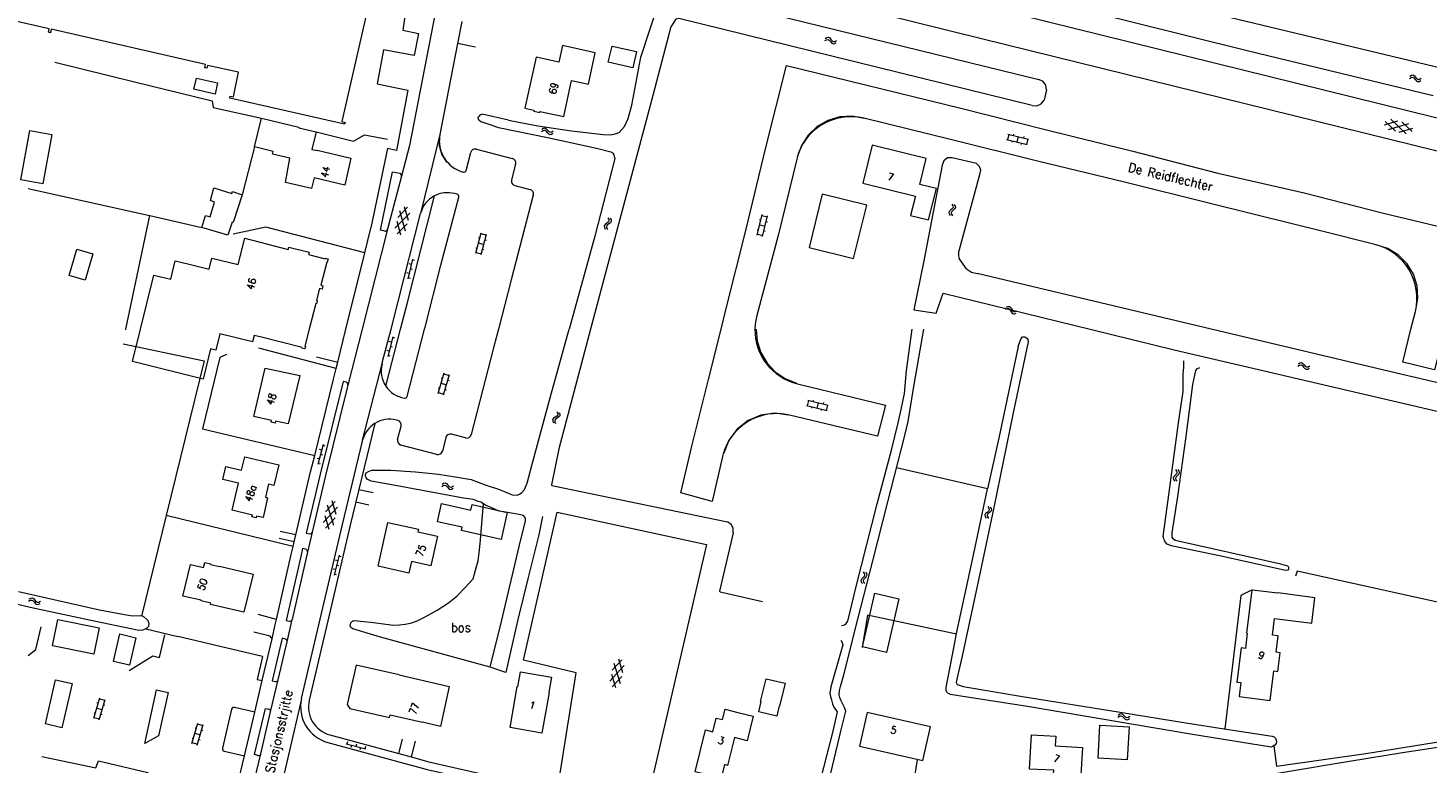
# Model space of a CAD drawing. Header units: metres. Extents: x 189705 to 199106, y 581686 to 588448.
# Tile 451 of 555: x 198290 to 198593, y 584906 to 585065. Entities that reach past the tile are written whole.
import ezdxf

# ---------------------------------------------------------------- set-up
doc = ezdxf.new("R2010")
doc.units = ezdxf.units.M
doc.layers.add('B-WA-OG-GBKN-G', color=7, linetype='Continuous', lineweight=18)
doc.styles.add('Style-STANDARD', font='STANDARD.shx')

msp = doc.modelspace()

# ---------------------------------------------------------------- linework, layer by layer
at = {"layer": 'B-WA-OG-GBKN-G'}
for p, q in [((198462.358, 585062.911), (198462.71, 585063.115)), ((198462.71, 585063.115), (198463.033, 585063.166)), ((198463.033, 585063.166), (198463.328, 585063)), ((198463.328, 585063), (198463.585, 585062.685)), ((198462.266, 585062.422), (198462.62, 585062.625)), ((198462.62, 585062.625), (198462.944, 585062.673)), ((198462.944, 585062.673), (198463.229, 585062.514)), ((198463.229, 585062.514), (198463.495, 585062.196)), ((198463.495, 585062.196), (198463.751, 585061.878)), ((198463.585, 585062.685), (198463.844, 585062.369)), ((198463.751, 585061.878), (198464.037, 585061.715)), ((198463.844, 585062.369), (198464.129, 585062.205)), ((198464.037, 585061.715), (198464.37, 585061.765)), ((198464.129, 585062.205), (198464.462, 585062.253)), ((198464.37, 585061.765), (198464.724, 585061.969)), ((198464.462, 585062.253), (198464.816, 585062.458)), ((198588.717, 585054.241), (198589.07, 585054.446)), ((198588.806, 585054.73), (198589.156, 585054.937)), ((198589.07, 585054.446), (198589.394, 585054.497)), ((198589.156, 585054.937), (198589.479, 585054.99)), ((198589.394, 585054.497), (198589.679, 585054.339)), ((198589.479, 585054.99), (198589.776, 585054.826)), ((198589.679, 585054.339), (198589.948, 585054.023)), ((198589.776, 585054.826), (198590.035, 585054.512)), ((198589.948, 585054.023), (198590.207, 585053.707)), ((198590.035, 585054.512), (198590.296, 585054.198)), ((198590.296, 585054.198), (198590.582, 585054.036)), ((198590.582, 585054.036), (198590.915, 585054.087)), ((198590.915, 585054.087), (198591.267, 585054.294)), ((198590.207, 585053.707), (198590.493, 585053.546)), ((198590.493, 585053.546), (198590.826, 585053.599)), ((198590.826, 585053.599), (198591.179, 585053.805)), ((198583.298, 585044.208), (198586.228, 585045.057)), ((198585.677, 585042.826), (198583.478, 585044.939)), ((198588.033, 585042.245), (198584.718, 585045.429)), ((198589.269, 585042.736), (198587.067, 585044.851)), ((198400.967, 585042.741), (198401.311, 585042.959)), ((198401.036, 585043.232), (198401.378, 585043.453)), ((198401.311, 585042.959), (198401.633, 585043.023)), ((198401.378, 585043.453), (198401.699, 585043.519)), ((198401.633, 585043.023), (198401.924, 585042.876)), ((198401.699, 585043.519), (198402.001, 585043.367)), ((198401.924, 585042.876), (198402.205, 585042.571)), ((198402.001, 585043.367), (198402.272, 585043.063)), ((198402.205, 585042.571), (198402.476, 585042.266)), ((198402.272, 585043.063), (198402.545, 585042.759)), ((198402.476, 585042.266), (198402.768, 585042.115)), ((198402.545, 585042.759), (198402.838, 585042.609)), ((198402.768, 585042.115), (198403.099, 585042.181)), ((198402.838, 585042.609), (198403.168, 585042.673)), ((198403.099, 585042.181), (198403.443, 585042.401)), ((198403.168, 585042.673), (198403.513, 585042.893)), ((198502.059, 585042.148), (198501.772, 585040.983)), ((198501.865, 585042.196), (198506.331, 585041.094)), ((198503.055, 585042.211), (198502.984, 585041.92)), ((198584.166, 585043.198), (198588.582, 585044.478)), ((198586.518, 585042.618), (198589.449, 585043.466)), ((198501.578, 585041.031), (198506.044, 585039.929)), ((198502.793, 585040.731), (198502.721, 585040.44)), ((198504.098, 585041.645), (198503.811, 585040.48)), ((198504.83, 585040.228), (198504.758, 585039.937)), ((198505.287, 585041.66), (198505.215, 585041.369)), ((198506.137, 585041.142), (198505.849, 585039.977)), ((198489.733, 585027.037), (198489.946, 585026.689)), ((198489.946, 585026.689), (198490.004, 585026.366)), ((198490.224, 585026.959), (198490.439, 585026.613)), ((198369.266, 585021.823), (198372.477, 585025.111)), ((198369.866, 585024.173), (198371.997, 585026.355)), ((198370.251, 585025.681), (198371.494, 585021.255)), ((198371.268, 585026.541), (198372.093, 585023.605)), ((198415.33, 585024.085), (198415.517, 585023.723)), ((198415.517, 585023.723), (198415.551, 585023.397)), ((198415.814, 585023.972), (198416.003, 585023.612)), ((198416.003, 585023.612), (198416.04, 585023.287)), ((198447.616, 585020.332), (198448.713, 585024.799)), ((198448.147, 585023.754), (198448.439, 585023.682)), ((198448.665, 585024.605), (198449.831, 585024.319)), ((198448.781, 585020.046), (198449.878, 585024.513)), ((198489.233, 585025.536), (198489.077, 585025.246)), ((198489.077, 585025.246), (198489.137, 585024.915)), ((198489.137, 585024.915), (198489.352, 585024.566)), ((198489.542, 585025.802), (198489.233, 585025.536)), ((198489.852, 585026.077), (198489.542, 585025.802)), ((198489.725, 585025.458), (198489.569, 585025.168)), ((198489.569, 585025.168), (198489.628, 585024.837)), ((198489.628, 585024.837), (198489.842, 585024.489)), ((198490.033, 585025.726), (198489.725, 585025.458)), ((198490.004, 585026.366), (198489.852, 585026.077)), ((198490.341, 585025.992), (198490.033, 585025.726)), ((198490.499, 585026.292), (198490.341, 585025.992)), ((198490.439, 585026.613), (198490.499, 585026.292)), ((198369.651, 585023.334), (198370.475, 585020.397)), ((198369.747, 585020.582), (198371.879, 585022.767)), ((198386.755, 585016.421), (198387.942, 585020.866)), ((198387.891, 585020.672), (198389.05, 585020.363)), ((198414.722, 585022.625), (198414.545, 585022.347)), ((198414.545, 585022.347), (198414.582, 585022.012)), ((198414.582, 585022.012), (198414.77, 585021.649)), ((198415.05, 585022.867), (198414.722, 585022.625)), ((198415.207, 585022.511), (198415.031, 585022.234)), ((198415.031, 585022.234), (198415.065, 585021.899)), ((198415.379, 585023.12), (198415.05, 585022.867)), ((198415.065, 585021.899), (198415.254, 585021.536)), ((198415.534, 585022.756), (198415.207, 585022.511)), ((198415.551, 585023.397), (198415.379, 585023.12)), ((198415.861, 585022.999), (198415.534, 585022.756)), ((198416.04, 585023.287), (198415.861, 585022.999)), ((198447.599, 585021.522), (198447.89, 585021.451)), ((198448.164, 585022.565), (198449.33, 585022.279)), ((198449.08, 585021.261), (198449.371, 585021.19)), ((198449.58, 585023.299), (198449.872, 585023.227)), ((198386.763, 585017.612), (198387.053, 585017.534)), ((198387.349, 585018.643), (198388.508, 585018.334)), ((198387.356, 585019.832), (198387.646, 585019.755)), ((198387.915, 585016.112), (198389.102, 585020.556)), ((198388.779, 585019.348), (198389.069, 585019.271)), ((198447.663, 585020.526), (198448.829, 585020.24)), ((198373.078, 585015.164), (198372.066, 585010.882)), ((198373.519, 585014.854), (198373.032, 585014.969)), ((198386.807, 585016.615), (198387.966, 585016.305)), ((198388.238, 585017.321), (198388.528, 585017.244)), ((198372.342, 585012.05), (198371.855, 585012.165)), ((198372.802, 585013.996), (198372.315, 585014.111)), ((198373.058, 585012.908), (198372.572, 585013.023)), ((198372.598, 585010.962), (198372.112, 585011.077)), ((198501.303, 585004.301), (198501.683, 585004.447)), ((198501.467, 585004.769), (198501.846, 585004.919)), ((198501.683, 585004.447), (198502.012, 585004.447)), ((198501.846, 585004.919), (198502.174, 585004.921)), ((198502.012, 585004.447), (198502.269, 585004.246)), ((198502.174, 585004.921), (198502.44, 585004.712)), ((198502.269, 585004.246), (198502.485, 585003.892)), ((198502.44, 585004.712), (198502.647, 585004.362)), ((198502.485, 585003.892), (198502.691, 585003.54)), ((198502.647, 585004.362), (198502.855, 585004.011)), ((198502.691, 585003.54), (198502.948, 585003.335)), ((198502.855, 585004.011), (198503.113, 585003.806)), ((198502.948, 585003.335), (198503.285, 585003.335)), ((198503.113, 585003.806), (198503.449, 585003.804)), ((198503.285, 585003.335), (198503.666, 585003.484)), ((198503.449, 585003.804), (198503.83, 585003.953)), ((198368.836, 584998.354), (198367.732, 584994.095)), ((198368.535, 584997.192), (198368.051, 584997.318)), ((198369.27, 584998.035), (198368.786, 584998.16)), ((198368.033, 584995.256), (198367.549, 584995.382)), ((198368.266, 584994.163), (198367.782, 584994.288)), ((198368.768, 584996.099), (198368.284, 584996.224)), ((198378.602, 584986.094), (198379.886, 584990.512)), ((198379.83, 584990.32), (198380.982, 584989.985)), ((198564.595, 584992.014), (198564.948, 584992.219)), ((198564.684, 584992.503), (198565.034, 584992.71)), ((198564.948, 584992.219), (198565.272, 584992.27)), ((198565.034, 584992.71), (198565.357, 584992.764)), ((198565.272, 584992.27), (198565.557, 584992.113)), ((198565.357, 584992.764), (198565.653, 584992.6)), ((198565.557, 584992.113), (198565.826, 584991.797)), ((198565.653, 584992.6), (198565.913, 584992.286)), ((198565.826, 584991.797), (198566.085, 584991.481)), ((198565.913, 584992.286), (198566.174, 584991.972)), ((198566.085, 584991.481), (198566.372, 584991.319)), ((198566.174, 584991.972), (198566.46, 584991.81)), ((198566.372, 584991.319), (198566.705, 584991.373)), ((198566.46, 584991.81), (198566.793, 584991.862)), ((198566.705, 584991.373), (198567.057, 584991.58)), ((198566.793, 584991.862), (198567.145, 584992.068)), ((198378.636, 584987.284), (198378.924, 584987.201)), ((198379.244, 584988.303), (198380.396, 584987.968)), ((198379.277, 584989.491), (198379.565, 584989.407)), ((198379.754, 584985.759), (198381.038, 584990.177)), ((198380.689, 584988.976), (198380.977, 584988.893)), ((198378.658, 584986.286), (198379.81, 584985.952)), ((198380.104, 584986.962), (198380.392, 584986.878)), ((198458.74, 584984.579), (198458.454, 584983.413)), ((198458.546, 584984.626), (198463.013, 584983.531)), ((198459.736, 584984.643), (198459.665, 584984.352)), ((198404.474, 584981.424), (198404.279, 584981.162)), ((198404.312, 584982.129), (198404.467, 584981.752)), ((198404.467, 584981.752), (198404.474, 584981.424)), ((198404.951, 584981.272), (198404.748, 584981.001)), ((198404.784, 584981.975), (198404.942, 584981.599)), ((198404.942, 584981.599), (198404.951, 584981.272)), ((198458.26, 584983.461), (198462.728, 584982.365)), ((198459.476, 584983.163), (198459.404, 584982.871)), ((198460.78, 584984.079), (198460.494, 584982.913)), ((198461.514, 584982.663), (198461.442, 584982.372)), ((198461.968, 584984.096), (198461.897, 584983.805)), ((198462.819, 584983.578), (198462.533, 584982.413)), ((198403.582, 584980.726), (198403.382, 584980.464)), ((198403.382, 584980.464), (198403.39, 584980.127)), ((198403.39, 584980.127), (198403.547, 584979.749)), ((198403.929, 584980.939), (198403.582, 584980.726)), ((198404.056, 584980.571), (198403.856, 584980.309)), ((198403.856, 584980.309), (198403.862, 584979.973)), ((198403.862, 584979.973), (198404.019, 584979.595)), ((198404.279, 584981.162), (198403.929, 584980.939)), ((198404.402, 584980.787), (198404.056, 584980.571)), ((198404.748, 584981.001), (198404.402, 584980.787)), ((198353.716, 584975.005), (198352.616, 584970.745)), ((198353.416, 584973.843), (198352.932, 584973.968)), ((198353.65, 584972.75), (198353.166, 584972.875)), ((198354.15, 584974.686), (198353.666, 584974.811)), ((198352.916, 584971.907), (198352.432, 584972.032)), ((198353.15, 584970.813), (198352.666, 584970.938)), ((198538.087, 584969.629), (198538.334, 584969.305)), ((198538.334, 584969.305), (198538.425, 584968.989)), ((198538.583, 584969.602), (198538.832, 584969.279)), ((198538.832, 584969.279), (198538.925, 584968.966)), ((198379.384, 584965.941), (198379.726, 584966.162)), ((198379.45, 584966.433), (198379.791, 584966.656)), ((198379.726, 584966.162), (198380.048, 584966.228)), ((198379.791, 584966.656), (198380.111, 584966.725)), ((198380.048, 584966.228), (198380.341, 584966.083)), ((198380.111, 584966.725), (198380.414, 584966.574)), ((198380.341, 584966.083), (198380.624, 584965.78)), ((198380.414, 584966.574), (198380.687, 584966.273)), ((198380.687, 584966.273), (198380.962, 584965.971)), ((198381.586, 584965.889), (198381.929, 584966.112)), ((198537.742, 584968.085), (198537.617, 584967.781)), ((198537.617, 584967.781), (198537.711, 584967.457)), ((198537.711, 584967.457), (198537.959, 584967.132)), ((198538.023, 584968.381), (198537.742, 584968.085)), ((198538.304, 584968.687), (198538.023, 584968.381)), ((198538.24, 584968.058), (198538.115, 584967.753)), ((198538.115, 584967.753), (198538.207, 584967.43)), ((198538.207, 584967.43), (198538.455, 584967.105)), ((198538.519, 584968.356), (198538.24, 584968.058)), ((198538.425, 584968.989), (198538.304, 584968.687)), ((198538.799, 584968.651), (198538.519, 584968.356)), ((198538.925, 584968.966), (198538.799, 584968.651)), ((198380.624, 584965.78), (198380.896, 584965.477)), ((198380.896, 584965.477), (198381.19, 584965.328)), ((198380.962, 584965.971), (198381.256, 584965.823)), ((198381.19, 584965.328), (198381.52, 584965.397)), ((198381.256, 584965.823), (198381.586, 584965.889)), ((198381.52, 584965.397), (198381.863, 584965.619)), ((198353.719, 584958.138), (198356.858, 584961.496)), ((198354.268, 584960.501), (198356.351, 584962.729)), ((198354.62, 584962.017), (198355.958, 584957.619)), ((198355.618, 584962.899), (198356.506, 584959.981)), ((198497.032, 584960.095), (198496.874, 584959.807)), ((198497.344, 584960.358), (198497.032, 584960.095)), ((198497.657, 584960.631), (198497.344, 584960.358)), ((198497.524, 584960.013), (198497.366, 584959.725)), ((198497.835, 584960.278), (198497.524, 584960.013)), ((198497.546, 584961.592), (198497.755, 584961.242)), ((198497.811, 584960.919), (198497.657, 584960.631)), ((198497.755, 584961.242), (198497.811, 584960.919)), ((198498.145, 584960.542), (198497.835, 584960.278)), ((198498.036, 584961.51), (198498.247, 584961.162)), ((198498.305, 584960.84), (198498.145, 584960.542)), ((198498.247, 584961.162), (198498.305, 584960.84)), ((198354.071, 584959.658), (198354.958, 584956.739)), ((198354.226, 584956.909), (198356.311, 584959.139)), ((198496.874, 584959.807), (198496.932, 584959.475)), ((198496.932, 584959.475), (198497.143, 584959.125)), ((198497.366, 584959.725), (198497.422, 584959.393)), ((198497.422, 584959.393), (198497.633, 584959.043)), ((198357.166, 584951.07), (198356.124, 584946.795)), ((198356.408, 584947.961), (198355.922, 584948.079)), ((198356.882, 584949.904), (198356.396, 584950.022)), ((198357.131, 584948.814), (198356.645, 584948.933)), ((198357.604, 584950.757), (198357.119, 584950.876)), ((198356.657, 584946.871), (198356.171, 584946.989)), ((198470.175, 584945.915), (198470.049, 584945.611)), ((198470.049, 584945.611), (198470.142, 584945.287)), ((198470.142, 584945.287), (198470.39, 584944.962)), ((198470.457, 584946.21), (198470.175, 584945.915)), ((198470.738, 584946.515), (198470.457, 584946.21)), ((198470.523, 584947.458), (198470.769, 584947.134)), ((198470.673, 584945.887), (198470.547, 584945.583)), ((198470.547, 584945.583), (198470.638, 584945.259)), ((198470.638, 584945.259), (198470.886, 584944.934)), ((198470.953, 584946.184), (198470.673, 584945.887)), ((198470.859, 584946.818), (198470.738, 584946.515)), ((198470.769, 584947.134), (198470.859, 584946.818)), ((198471.233, 584946.479), (198470.953, 584946.184)), ((198471.019, 584947.43), (198471.267, 584947.107)), ((198471.36, 584946.793), (198471.233, 584946.479)), ((198471.267, 584947.107), (198471.36, 584946.793)), ((198290.481, 584941.82), (198290.805, 584941.87)), ((198290.805, 584941.87), (198291.099, 584941.703)), ((198290.035, 584941.128), (198290.39, 584941.329)), ((198290.128, 584941.616), (198290.481, 584941.82)), ((198290.39, 584941.329), (198290.714, 584941.377)), ((198290.714, 584941.377), (198290.998, 584941.217)), ((198290.998, 584941.217), (198291.264, 584940.898)), ((198291.099, 584941.703), (198291.355, 584941.386)), ((198291.264, 584940.898), (198291.519, 584940.58)), ((198291.355, 584941.386), (198291.613, 584941.069)), ((198291.519, 584940.58), (198291.804, 584940.415)), ((198291.613, 584941.069), (198291.898, 584940.905)), ((198291.804, 584940.415), (198292.137, 584940.465)), ((198291.898, 584940.905), (198292.231, 584940.952)), ((198292.137, 584940.465), (198292.492, 584940.668)), ((198292.231, 584940.952), (198292.586, 584941.155)), ((198415.738, 584923.866), (198418.867, 584927.234)), ((198416.28, 584926.231), (198418.357, 584928.465)), ((198416.627, 584927.748), (198417.98, 584923.354)), ((198417.623, 584928.633), (198418.52, 584925.718)), ((198416.086, 584925.387), (198416.983, 584922.471)), ((198416.25, 584922.639), (198418.328, 584924.875)), ((198304.136, 584915.814), (198305.42, 584920.232)), ((198304.778, 584918.023), (198305.93, 584917.688)), ((198304.811, 584919.211), (198305.099, 584919.127)), ((198305.288, 584915.479), (198306.572, 584919.897)), ((198305.364, 584920.04), (198306.516, 584919.705)), ((198306.223, 584918.696), (198306.511, 584918.613)), ((198304.17, 584917.004), (198304.458, 584916.921)), ((198304.192, 584916.006), (198305.344, 584915.672)), ((198305.638, 584916.682), (198305.926, 584916.598)), ((198325.364, 584910.347), (198326.648, 584914.765)), ((198326.592, 584914.573), (198327.744, 584914.238)), ((198525.664, 584916.019), (198526.001, 584916.248)), ((198525.718, 584916.513), (198526.053, 584916.744)), ((198526.001, 584916.248), (198526.321, 584916.322)), ((198526.053, 584916.744), (198526.371, 584916.82)), ((198526.321, 584916.322), (198526.617, 584916.185)), ((198526.371, 584916.82), (198526.678, 584916.677)), ((198526.617, 584916.185), (198526.907, 584915.888)), ((198526.678, 584916.677), (198526.959, 584916.382)), ((198526.907, 584915.888), (198527.187, 584915.592)), ((198526.959, 584916.382), (198527.241, 584916.087)), ((198527.187, 584915.592), (198527.484, 584915.45)), ((198527.241, 584916.087), (198527.539, 584915.946)), ((198527.484, 584915.45), (198527.813, 584915.527)), ((198527.539, 584915.946), (198527.867, 584916.02)), ((198527.813, 584915.527), (198528.15, 584915.758)), ((198527.867, 584916.02), (198528.204, 584916.251)), ((198326.006, 584912.556), (198327.158, 584912.221)), ((198326.039, 584913.744), (198326.327, 584913.66)), ((198326.516, 584910.012), (198327.8, 584914.43)), ((198327.451, 584913.229), (198327.739, 584913.146)), ((198325.398, 584911.537), (198325.686, 584911.454)), ((198325.42, 584910.539), (198326.572, 584910.205)), ((198326.866, 584911.215), (198327.154, 584911.131)), ((198358.694, 584910.257), (198362.961, 584909.184)), ((198359.01, 584910.693), (198358.888, 584910.208)), ((198359.858, 584909.964), (198359.736, 584909.479)), ((198360.95, 584910.205), (198360.828, 584909.72)), ((198361.797, 584909.476), (198361.675, 584908.991)), ((198362.889, 584909.717), (198362.767, 584909.232))]:
    msp.add_line(p, q, dxfattribs=at)
at = {"layer": 'B-WA-OG-GBKN-G', "flags": 128}
for points in [[(198258.032, 585125.345), (198259.511, 585124.991), (198276.222, 585120.731), (198288.4, 585117.769), (198323.572, 585109.12), (198344.897, 585103.841), (198371.499, 585097.184), (198380.847, 585083.265), (198372.419, 585039.757), (198370.676, 585033.11)], [(198599.402, 585055.496), (198507.402, 585077.651), (198506.496, 585078.365), (198506.36, 585079.019), (198506.748, 585081.316), (198513.646, 585111.81), (198514.248, 585112.458), (198515.695, 585112.304), (198608.716, 585091.266)], [(198294.501, 585064.965), (198280.089, 585068.24), (198272.29, 585033.27), (198247.41, 585038.91), (198258.011, 585086.442), (198267.906, 585084.234), (198273.308, 585107.784), (198302.777, 585101.045)], [(198302.777, 585101.045), (198302.95, 585101.8), (198303.36, 585101.71), (198303.19, 585100.95), (198336.47, 585093.34), (198336.64, 585094.1), (198337.06, 585094.01), (198336.89, 585093.18), (198343.78, 585091.75), (198345.26, 585098.84), (198344.55, 585098.99), (198344.64, 585099.43), (198369.7, 585093.77), (198369.6, 585093.35), (198368.88, 585093.51), (198357.77, 585044.9), (198358.49, 585044.74), (198358.39, 585044.31), (198333.53, 585049.98), (198333.62, 585050.39), (198334.31, 585050.24), (198335.43, 585055.593)], [(198374.383, 585088.227), (198370.972, 585064.646), (198374.378, 585063.943), (198373.441, 585059.174), (198366.806, 585060.452), (198365.389, 585053.097), (198372.081, 585051.722), (198369.617, 585038.675), (198367.636, 585039.049)], [(198610.242, 585034.647), (198496.172, 585062.839), (198416.589, 585082.542), (198396.548, 585087.504), (198386.523, 585080.788), (198386.415, 585080.234)], [(198593.869, 585050.454), (198553.626, 585060.181), (198503.997, 585072.598), (198502.299, 585075.277), (198503.239, 585078.651), (198503.835, 585078.508)], [(198422.478, 585058.809), (198426.395, 585070.897), (198428.794, 585072.629), (198432.927, 585072.629), (198504.13, 585055.075), (198508.575, 585054.028)], [(198498.385, 585069.521), (198606.422, 585042.832)], [(198383.75, 585066.578), (198382.824, 585061.83)], [(198507.1, 585048.412), (198430.7, 585067.224), (198430.056, 585067.046), (198428.946, 585065.368), (198425.07, 585050.554), (198411.596, 585000)], [(198328.691, 585057.006), (198328.57, 585056.43), (198328.15, 585056.53), (198328.32, 585057.28), (198294.92, 585064.87), (198294.75, 585064.12), (198294.33, 585064.22), (198294.501, 585064.965)], [(198382.824, 585061.83), (198378.974, 585042.101)], [(198386.697, 585060.967), (198382.824, 585061.83)], [(198412.57, 585059.78), (198405.5, 585061.35), (198404.7, 585057.75), (198399.78, 585058.84), (198397.38, 585047.8), (198399.33, 585047.39), (198399.29, 585047.17), (198400.59, 585046.9), (198400.63, 585047.11), (198405.82, 585046.02), (198407.46, 585053.77), (198411.14, 585053), (198412.57, 585059.78)], [(198421.502, 585060.065), (198420.734, 585056.56), (198415.407, 585057.766), (198416.245, 585061.217), (198421.502, 585060.065)], [(198295.695, 585057.774), (198312.94, 585053.534), (198329.729, 585049.425), (198329.973, 585047.975), (198340.39, 585045.62)], [(198335.43, 585055.593), (198328.691, 585057.006)], [(198393.848, 585045.235), (198400.166, 585043.996), (198407.474, 585042.877), (198414.328, 585042.117), (198415.954, 585042.054), (198416.87, 585042.251), (198417.736, 585042.576), (198418.35, 585043.156), (198418.939, 585043.812), (198419.74, 585045.586), (198420.522, 585048.427), (198422.478, 585058.809)], [(198439.822, 585000), (198440.868, 585004.167), (198445.219, 585021.64), (198449.397, 585038.997), (198453.953, 585057.002), (198491.711, 585047.788), (198509.924, 585043.191), (198528.88, 585038.488), (198547.252, 585033.756), (198565.946, 585029.51), (198583.109, 585025.117), (198598.151, 585021.452), (198613.24, 585017.717), (198628.199, 585013.79), (198643.927, 585010.137), (198661.372, 585005.748), (198679.066, 585001.394)], [(198330.91, 585053.27), (198330.39, 585050.84), (198325.78, 585051.9), (198326.32, 585054.32), (198330.91, 585053.27)], [(198510.177, 585051.767), (198510.037, 585052.755), (198509.46, 585053.568), (198508.575, 585054.028)], [(198510.177, 585051.767), (198509.675, 585049.547)], [(198507.1, 585048.412), (198508.118, 585048.323), (198509.054, 585048.735), (198509.675, 585049.547)], [(198346.553, 585036.958), (198342.81, 585037.86), (198342.96, 585038.46), (198338.87, 585039.47), (198340.39, 585045.62), (198348.511, 585043.694), (198348.481, 585043.567), (198352.201, 585042.699), (198351.3, 585038.89), (198352.43, 585038.62), (198352.45, 585038.72), (198359.76, 585036.98), (198358.4, 585031.15), (198351.801, 585032.734)], [(198393.848, 585045.235), (198388.116, 585046.496), (198387.657, 585046.296), (198387.452, 585046.094), (198387.222, 585045.816), (198387.27, 585045.46), (198387.471, 585045.204), (198387.825, 585044.897), (198389.574, 585044.325), (198391.703, 585043.624), (198402.662, 585041.411), (198412.884, 585039.153), (198415.978, 585038.369), (198416.484, 585038.085), (198416.633, 585037.601), (198416.806, 585036.939), (198412.492, 585020.143), (198406.976, 585000)], [(198470.787, 585045.587), (198468.153, 585046.054), (198465.483, 585045.903), (198462.919, 585045.14), (198460.6, 585043.807), (198458.65, 585041.976), (198457.175, 585039.745), (198456.253, 585037.234)], [(198581.252, 585018.317), (198569.442, 585021.267), (198563.897, 585022.651), (198545.588, 585027.159), (198527.044, 585031.784), (198508.516, 585036.295), (198489.733, 585040.924), (198470.709, 585045.608)], [(198293.107, 585031.441), (198288.361, 585032.313), (198290.321, 585042.979), (198295.066, 585042.108), (198293.107, 585031.441)], [(198352.201, 585042.697), (198360.305, 585040.694), (198362.703, 585042.024), (198367.625, 585041.074)], [(198378.974, 585042.101), (198374.79, 585024.991)], [(198338.87, 585039.47), (198336.187, 585029.071)], [(198367.636, 585039.049), (198364.079, 585021.932)], [(198378.901, 585041.728), (198378.827, 585039.696), (198379.379, 585037.738), (198380.503, 585036.043)], [(198386.901, 585038.935), (198394.643, 585036.92)], [(198470.488, 585031.545), (198481.847, 585028.741), (198480.819, 585024.576), (198484.703, 585023.618), (198486.381, 585030.419), (198482.789, 585031.306), (198484.18, 585036.941), (198472.525, 585039.798), (198470.488, 585031.545)], [(198351.801, 585032.734), (198351.211, 585030.413), (198345.582, 585031.696), (198346.553, 585036.958)], [(198384.674, 585034.349), (198385.682, 585038.22)], [(198456.183, 585036.804), (198452.133, 585020.23), (198447.539, 585002.924)], [(198489.821, 585037.072), (198488.802, 585037.034), (198487.986, 585036.422), (198487.664, 585035.454)], [(198495.058, 585035.84), (198489.821, 585037.072)], [(198495.799, 585033.481), (198495.978, 585034.362), (198495.709, 585035.22), (198495.058, 585035.84)], [(198367.07, 585021.228), (198366.118, 585021.426), (198368.742, 585034.049), (198370.294, 585033.726)], [(198370.676, 585033.11), (198367.672, 585021.656), (198367.656, 585021.594)], [(198395.359, 585035.7), (198394.477, 585032.313)], [(198487.664, 585035.454), (198483.703, 585014.757), (198481.482, 585004.204), (198486.316, 585003.463), (198487.87, 585007.8)], [(198491.194, 585016.431), (198495.799, 585033.481)], [(198289.919, 585030.456), (198316.189, 585024.576), (198310.985, 585000)], [(198336.187, 585029.071), (198334.289, 585023.085), (198334.036, 585023.163), (198333.101, 585020.349), (198327.498, 585021.99), (198328.304, 585024.602), (198329.293, 585024.29), (198330.231, 585027.461), (198329.369, 585027.797), (198330.126, 585030.537), (198334.004, 585029.34), (198334.109, 585029.746), (198336.187, 585029.071)], [(198395.193, 585031.093), (198398.472, 585030.239)], [(198370.501, 585000), (198371.931, 585005.475), (198377.823, 585028.838)], [(198375.66, 585000), (198375.779, 585000.458), (198379.195, 585013.855), (198383.053, 585028.57)], [(198382.695, 585029.18), (198382.12, 585029.33)], [(198399.187, 585029.019), (198394.404, 585010.65), (198391.66, 585000)], [(198461.704, 585029.202), (198458.848, 585017.629), (198468.46, 585015.257), (198471.316, 585026.83), (198461.704, 585029.202)], [(198316.189, 585024.576), (198316.262, 585024.56), (198327.498, 585021.99)], [(198368.434, 585000), (198369.994, 585005.973), (198374.79, 585024.991)], [(198362.74, 585016.5), (198341.344, 585022.044), (198334.271, 585020.569)], [(198367.656, 585021.594), (198362.165, 585000)], [(198362.74, 585016.5), (198364.062, 585021.857), (198364.071, 585021.894)], [(198364.071, 585021.894), (198364.079, 585021.932)], [(198335.343, 585013.976), (198336.79, 585019.66), (198346.2, 585017.26), (198346.33, 585017.74), (198350.7, 585016.63), (198350.58, 585016.14), (198354.17, 585015.23), (198354.21, 585015.37), (198354.83, 585015.21), (198354.64, 585014.49), (198354.5, 585014.52), (198353.23, 585009.49), (198353.7, 585009.37), (198353.51, 585008.65), (198352.94, 585008.8), (198352.3, 585006.26), (198352.46, 585006.22), (198352.27, 585005.49), (198352.12, 585005.53), (198350.723, 585000)], [(198590.12, 585004.071), (198590.565, 585006.691), (198590.38, 585009.342), (198589.577, 585011.875), (198588.2, 585014.148), (198586.326, 585016.032), (198584.061, 585017.423), (198581.533, 585018.241)], [(198302.223, 585010.601), (198298.787, 585011.626), (198300.483, 585017.306), (198303.919, 585016.28), (198302.223, 585010.601)], [(198314.249, 585000), (198317.141, 585011.703), (198320.77, 585010.806), (198321.753, 585014.783), (198324.78, 585014.07), (198329.089, 585012.969), (198329.684, 585015.375), (198335.343, 585013.976)], [(198358.67, 585000), (198362.74, 585016.5)], [(198491.194, 585016.431), (198491.157, 585015.829), (198491.333, 585015.252)], [(198492.937, 585013.079), (198491.333, 585015.252)], [(198492.937, 585013.079), (198493.967, 585012.321), (198495.219, 585012.062)], [(198545.832, 585000), (198495.219, 585012.062)], [(198487.87, 585007.8), (198519.688, 585000)], [(198589.051, 585000), (198589.991, 585003.779)], [(198310.985, 585000), (198310.951, 584999.84)], [(198338.815, 584998.63), (198338.467, 584997.226), (198331.401, 584998.973), (198330.532, 584995.455), (198329.382, 584995.739), (198327.768, 584989.206), (198312.513, 584992.975), (198314.249, 585000)], [(198350.723, 585000), (198349.79, 584996.31), (198349.94, 584996.27), (198349.81, 584995.74), (198349.16, 584995.91), (198349.19, 584996.02), (198340.37, 584998.24), (198338.815, 584998.63)], [(198356.899, 584992.818), (198358.67, 585000)], [(198362.165, 585000), (198359.087, 584987.894)], [(198366.472, 584992.472), (198366.598, 584992.971), (198368.434, 585000)], [(198367.283, 584987.679), (198370.501, 585000)], [(198371.883, 584985.438), (198375.66, 585000)], [(198391.66, 585000), (198390.691, 584996.238), (198385.767, 584977.179)], [(198398.949, 584970.783), (198402.881, 584985.418), (198406.976, 585000)], [(198411.596, 585000), (198404.694, 584974.105), (198403.114, 584966.278), (198403.186, 584966.163), (198441.179, 584958.296)], [(198440.13, 584972.418), (198437.893, 584962.689), (198431.111, 584964.563), (198433.456, 584974.693), (198437.087, 584989.102), (198439.822, 585000)], [(198447.394, 585000), (198447.629, 584997.398), (198448.428, 584994.91), (198449.753, 584992.658), (198451.54, 584990.752), (198453.701, 584989.283), (198456.131, 584988.324)], [(198462.01, 584897.555), (198465.808, 584913.28), (198466.803, 584917.377), (198466.5, 584918.156), (198466.093, 584919.009), (198465.741, 584919.71), (198465.495, 584920.287), (198465.35, 584920.868), (198465.45, 584921.786), (198465.676, 584922.708), (198466.339, 584925.194), (198469.383, 584937.235), (198472.638, 584949.893), (198475.915, 584962.627), (198479.459, 584976.666), (198480.274, 584979.996), (198481.545, 584987.61), (198483.695, 585000)], [(198465.891, 584935.859), (198466.497, 584936.004), (198466.868, 584936.346), (198467.21, 584936.788), (198469.068, 584944.344), (198473.589, 584962.226), (198476.765, 584974.093), (198478.146, 584979.728), (198478.797, 584982.621), (198479.507, 584986.049), (198479.917, 584991.019), (198481.127, 585000)], [(198519.688, 585000), (198537.812, 584995.557), (198593.785, 584982.468), (198628.068, 584974.262), (198636.457, 584972.254), (198638.598, 584972.243), (198640.637, 584973.448), (198644.624, 584996.786), (198644.807, 584999.523), (198642.847, 585000)], [(198633.277, 584979.453), (198587.13, 584990.158), (198545.832, 585000)], [(198596.337, 585000), (198594.163, 584991.173), (198587.268, 584992.83), (198589.051, 585000)], [(198310.514, 584996.822), (198327.988, 584993.128), (198319.771, 584959.681)], [(198504.112, 584996.274), (198504.508, 584997.48), (198504.747, 584997.996), (198505.042, 584998.336), (198505.526, 584998.299), (198505.94, 584998.057), (198506.152, 584997.759), (198506.269, 584997.254), (198503.019, 584981.902), (198498.806, 584961.385), (198495.382, 584945.061), (198491.902, 584928.939), (198490.795, 584924.304), (198490.692, 584923.513), (198490.908, 584923.087), (198492.192, 584922.668), (198504.608, 584920.627), (198526.169, 584917.132), (198540.321, 584914.838), (198548.623, 584913.512), (198558.991, 584911.943), (198559.453, 584911.779), (198559.766, 584911.509), (198559.855, 584911.105), (198559.993, 584910.728), (198559.878, 584910.343), (198559.608, 584910.004), (198559.235, 584909.739), (198558.809, 584909.548), (198541.335, 584912.377), (198506.075, 584918.332), (198491.645, 584920.567), (198489.472, 584920.959), (198488.879, 584921.246), (198488.644, 584921.468), (198488.508, 584921.743), (198488.512, 584922.455), (198490.252, 584931.381), (198490.729, 584934.115), (198494.478, 584951.466), (198497.439, 584965.437)], [(198332.84, 584994.49), (198331.423, 584993.842), (198327.643, 584978.397), (198351.911, 584972.679)], [(198356.579, 584991.518), (198339.8, 584995.904)], [(198352.289, 584994.013), (198356.899, 584992.818)], [(198504.112, 584996.274), (198499.97, 584976.801), (198497.439, 584965.437)], [(198348.68, 584989.96), (198346.19, 584979.48), (198343.45, 584980.07), (198343.36, 584979.68), (198342.46, 584979.87), (198342.54, 584980.26), (198338.77, 584981.07), (198341.23, 584991.56), (198348.68, 584989.96)], [(198351.911, 584972.679), (198356.002, 584989.18), (198356.579, 584991.518)], [(198356.579, 584991.518), (198356.899, 584992.818)], [(198362.277, 584975.997), (198366.472, 584992.472)], [(198535.649, 584954.384), (198535.473, 584955.167), (198536.884, 584965.71), (198538.776, 584979.725), (198539.741, 584986.516), (198539.78, 584988.602), (198539.781, 584990.255), (198539.888, 584991.758), (198539.923, 584993.132)], [(198535.649, 584954.384), (198535.814, 584953.957), (198536.13, 584953.585), (198537.185, 584953.159), (198548.006, 584950.918), (198561.927, 584947.854), (198562.434, 584947.92), (198562.608, 584948.053), (198562.653, 584948.232), (198562.645, 584948.486), (198562.435, 584948.708), (198560.872, 584949.119), (198546.129, 584952.463), (198538.067, 584954.279), (198537.6, 584954.596), (198537.409, 584955.022), (198537.407, 584955.937), (198538.621, 584963.754), (198540.39, 584976.773), (198541.881, 584988.056), (198542.529, 584991.024), (198542.872, 584991.467), (198543.348, 584991.685)], [(198358.726, 584988.502), (198358.041, 584988.676), (198353.076, 584968.651), (198350.078, 584955.881), (198350.76, 584955.721)], [(198359.087, 584987.894), (198358.93, 584987.277), (198354.242, 584968.369), (198351.361, 584956.093)], [(198456.324, 584988.18), (198475.403, 584983.578), (198473.681, 584976.82), (198454.629, 584981.398)], [(198454.388, 584981.405), (198451.414, 584981.802), (198448.44, 584981.405), (198445.674, 584980.241), (198443.311, 584978.393), (198441.515, 584975.989), (198440.412, 584973.199)], [(198364.881, 584979.586), (198361.457, 584965.295)], [(198369.875, 584980.253), (198369.593, 584980.326)], [(198369.842, 584976.13), (198370.593, 584979.035)], [(198349.075, 584920.115), (198353.684, 584939.7), (198357.888, 584957.698), (198362.215, 584975.752), (198362.277, 584975.997)], [(198380.275, 584976.533), (198379.524, 584973.628)], [(198384.548, 584976.461), (198381.493, 584977.251)], [(198344.12, 584970.66), (198343.08, 584966.19), (198341.94, 584966.46), (198341.28, 584963.61), (198341.73, 584963.5), (198340.74, 584959.22), (198339.31, 584959.56), (198339.22, 584959.15), (198338.32, 584959.36), (198338.42, 584959.77), (198334.07, 584960.8), (198335.45, 584966.66), (198332.02, 584967.46), (198332.68, 584970.28), (198336.09, 584969.48), (198336.78, 584972.4), (198344.12, 584970.66)], [(198347.823, 584955.464), (198351.034, 584969.143), (198351.911, 584972.679)], [(198378.306, 584972.91), (198370.56, 584974.912)], [(198401.172, 584959.434), (198400.399, 584955.521), (198398.085, 584946.248), (198395.867, 584937.181), (198394.431, 584930.833), (198393.262, 584925.738), (198389.898, 584926.882), (198392.295, 584936.768), (198396.155, 584952.953), (198397.512, 584958.536), (198397.521, 584959.095), (198397.308, 584959.42), (198397.046, 584959.666), (198396.151, 584959.868), (198392.853, 584960.48), (198391.807, 584960.601), (198390.543, 584961.224), (198388.869, 584961.936), (198387.858, 584962.567), (198387.243, 584962.727), (198386.291, 584963.105), (198384.07, 584963.444), (198369.779, 584966.116), (198364.155, 584967.141), (198363.253, 584967.546), (198363.04, 584967.896), (198362.878, 584968.196), (198362.87, 584968.475), (198363.008, 584968.937), (198363.559, 584969.233), (198364.237, 584969.483), (198365.838, 584969.505), (198368.406, 584969.506), (198373.704, 584969.158), (198378.677, 584968.621), (198382.279, 584968.043), (198385.778, 584967.487), (198388.787, 584966.332), (198391.894, 584965.307), (198394.648, 584964.17), (198395.72, 584964.05), (198396.196, 584964.267), (198396.743, 584964.665), (198397.258, 584965.316), (198397.852, 584966.682), (198398.949, 584970.783)], [(198497.439, 584965.436), (198477.769, 584969.971)], [(198361.457, 584965.295), (198360.823, 584962.65)], [(198361.457, 584965.295), (198364.585, 584964.688)], [(198360.823, 584962.65), (198359.543, 584957.307), (198355.339, 584939.312), (198350.73, 584919.726)], [(198389.898, 584926.882), (198366.111, 584933.386), (198360.135, 584935.138), (198359.719, 584935.456), (198359.58, 584935.859), (198359.618, 584936.267), (198359.861, 584936.655), (198360.284, 584936.948), (198361.176, 584936.898), (198362.554, 584936.711), (198364.057, 584936.604), (198368.931, 584935.988), (198370.227, 584936.002), (198371.468, 584936.141), (198372.933, 584936.465), (198374.065, 584936.88), (198375.817, 584937.772), (198378.367, 584939.196), (198380.861, 584940.797), (198382.673, 584942.25), (198384.447, 584944.134), (198386.171, 584945.965), (198386.725, 584947.838), (198387.301, 584949.838), (198387.501, 584951.624), (198387.669, 584953.638), (198388.45, 584962.198)], [(198360.823, 584962.65), (198363.65, 584961.965)], [(198383.804, 584957.122), (198378.44, 584958.34), (198379.33, 584962.27), (198385.657, 584960.824)], [(198385.657, 584960.824), (198385.942, 584962.081), (198393.569, 584960.354), (198392.237, 584954.475), (198383.646, 584956.421), (198383.804, 584957.122)], [(198404.528, 584900.792), (198408.442, 584925.636), (198397.043, 584928.376), (198404.385, 584960.421), (198436.635, 584953.389), (198423.495, 584896.429), (198418.609, 584897.579)], [(198319.771, 584959.681), (198314.428, 584937.932)], [(198347.242, 584952.988), (198319.771, 584959.681)], [(198378.46, 584955.23), (198377.04, 584948.8), (198372.84, 584949.72), (198372.28, 584947.22), (198365.63, 584948.69), (198367.73, 584958.17), (198374.37, 584956.71), (198374.25, 584956.16), (198378.46, 584955.23)], [(198442.458, 584955.943), (198442.435, 584956.906), (198441.975, 584957.753), (198441.179, 584958.296)], [(198347.475, 584953.981), (198344.243, 584954.719)], [(198347.823, 584955.464), (198344.426, 584956.25)], [(198347.242, 584952.988), (198347.475, 584953.981)], [(198347.475, 584953.981), (198347.823, 584955.464)], [(198351.361, 584956.093), (198350.344, 584951.764)], [(198442.458, 584955.943), (198439.464, 584943.344), (198439.634, 584943.162), (198448.778, 584941.075)], [(198343.653, 584937.205), (198346.833, 584951.247), (198347.242, 584952.988)], [(198349.972, 584952.365), (198349.29, 584952.525), (198348.882, 584950.787), (198345.754, 584936.978), (198346.437, 584936.823)], [(198350.344, 584951.764), (198350.052, 584950.518), (198347.035, 584937.201)], [(198338.59, 584947), (198336.6, 584938.73), (198329.35, 584940.39), (198329.42, 584940.72), (198327.33, 584941.2), (198327.36, 584941.33), (198323.4, 584942.24), (198325.04, 584949.1), (198327.85, 584948.43), (198328.11, 584949.5), (198329.37, 584949.2), (198329.35, 584949.1), (198331.32, 584948.63), (198331.34, 584948.73), (198338.59, 584947)], [(198602.261, 584939.278), (198564.4, 584947.623), (198564.077, 584946.52)], [(198287.01, 584940.664), (198290.341, 584939.823), (198302.852, 584937.15), (198313.903, 584934.864), (198314.714, 584934.939), (198315.293, 584935.135), (198315.692, 584935.375), (198316.036, 584935.767), (198316.126, 584936.177), (198315.979, 584936.833), (198315.533, 584937.277), (198314.881, 584937.817), (198314.164, 584937.999), (198312.49, 584937.872), (198310.746, 584938.203), (198305.384, 584939.184), (198287.826, 584943.129)], [(198475.591, 584930.029), (198470.39, 584931.236), (198473.09, 584942.867), (198478.291, 584941.66), (198475.591, 584930.029)], [(198554.695, 584943.592), (198552.229, 584942.375), (198548.753, 584913.492)], [(198553.639, 584934.188), (198553.233, 584930.919), (198552.292, 584931.036), (198551.371, 584923.628), (198552.252, 584923.519), (198551.875, 584920.488), (198558.57, 584919.655), (198559.365, 584926.044), (198560.236, 584925.935), (198560.741, 584929.996), (198559.86, 584930.105), (198560.303, 584933.671), (198559.115, 584933.819), (198559.56, 584937.404), (198567.573, 584936.407), (198568.25, 584941.855), (198560.25, 584942.95)], [(198553.54, 584934.2), (198554.7, 584943.63), (198560.25, 584942.95)], [(198304.147, 584929.713), (198295.215, 584931.498), (198296.35, 584937.177), (198305.282, 584935.392), (198304.147, 584929.713)], [(198343.653, 584937.205), (198339.654, 584938.258)], [(198342.681, 584933.031), (198343.321, 584935.742), (198343.653, 584937.205)], [(198345.938, 584932.358), (198347.035, 584937.201)], [(198490.709, 584933.999), (198471.491, 584938.138), (198470.305, 584931.11)], [(198289.947, 584929.371), (198291.619, 584930.678), (198292.766, 584935.626)], [(198313.23, 584933.215), (198311.875, 584927.325), (198308.394, 584928.094), (198309.778, 584934.06), (198313.23, 584933.215)], [(198311.795, 584926.126), (198316.927, 584929.308), (198318.307, 584928.95), (198319.513, 584933.866)], [(198315.38, 584935.187), (198322.281, 584933.515)], [(198330.222, 584931.631), (198322.281, 584933.515)], [(198342.303, 584933.591), (198338.778, 584934.418)], [(198340.552, 584924.013), (198342.681, 584933.031)], [(198342.681, 584933.031), (198342.303, 584933.591)], [(198345.561, 584932.957), (198344.859, 584933.116), (198342.69, 584923.929), (198343.414, 584923.758)], [(198330.241, 584931.721), (198330.222, 584931.631)], [(198340.599, 584929.168), (198330.222, 584931.631)], [(198344.015, 584924.13), (198345.469, 584930.287), (198345.938, 584932.358)], [(198465.706, 584932.7), (198465.975, 584932.225), (198466.143, 584931.697), (198463.543, 584922.644), (198463.356, 584921.24), (198463.455, 584920.505), (198463.68, 584919.775), (198463.882, 584918.967), (198464.209, 584918.24), (198464.53, 584917.716), (198464.903, 584917.168), (198464.768, 584916.579), (198463.985, 584913.021), (198460.663, 584900.082)], [(198340.599, 584929.168), (198339.496, 584924.187), (198340.552, 584924.013)], [(198370.21, 584925.22), (198360.87, 584927.33), (198358.92, 584918.8), (198359.49, 584917.9), (198368.12, 584915.95), (198368.26, 584916.56), (198375.21, 584914.99)], [(198299.419, 584923.344), (198297.186, 584913.74), (198293.691, 584914.598), (198295.854, 584924.129), (198299.419, 584923.344)], [(198338.927, 584917.131), (198340.552, 584924.013)], [(198342.376, 584917.185), (198344.015, 584924.13)], [(198370.21, 584925.22), (198381.01, 584922.7), (198379.103, 584914.024), (198375.21, 584914.99)], [(198395.72, 584922.66), (198395.829, 584922.64), (198396.416, 584925.887), (198403.117, 584924.674), (198402.531, 584921.438), (198402.63, 584921.42)], [(198449.12, 584922.6), (198449.541, 584924.369), (198453.661, 584923.389), (198453.24, 584921.62)], [(198320.234, 584921.352), (198318.133, 584912.025), (198315.167, 584910.334), (198317.672, 584921.953), (198320.234, 584921.352)], [(198402.63, 584921.42), (198401.07, 584912.59), (198394.17, 584913.84), (198395.72, 584922.66)], [(198453.24, 584921.62), (198452.48, 584918.48), (198452.38, 584918.51), (198451.85, 584916.28), (198447.96, 584917.21), (198448.48, 584919.41), (198448.37, 584919.44), (198449.12, 584922.6)], [(198333.946, 584917.794), (198331.945, 584909.32)], [(198338.927, 584917.131), (198334.547, 584918.166)], [(198339.639, 584907.771), (198338.915, 584907.942), (198341.28, 584917.958), (198342.004, 584917.787)], [(198349.06, 584920.05), (198344.384, 584899.8)], [(198349.06, 584920.05), (198349.068, 584920.083), (198349.075, 584920.115)], [(198440.12, 584915.508), (198440.682, 584917.776), (198443.45, 584917.09)], [(198336.696, 584907.684), (198338.927, 584917.131)], [(198340.24, 584908.143), (198342.376, 584917.185)], [(198443.45, 584917.09), (198446.75, 584916.28), (198445.44, 584910.95), (198442.69, 584911.63), (198441.19, 584905.62), (198440.56, 584905.78), (198439.83, 584902.86), (198434.22, 584904.22), (198436.45, 584913.28), (198438, 584912.9), (198438.72, 584915.85), (198440.12, 584915.508)], [(198471.448, 584917.094), (198469.774, 584909.783), (198483.451, 584906.652), (198485.124, 584913.963), (198471.448, 584917.094)], [(198355.216, 584912.202), (198370.128, 584908.163)], [(198624.923, 584914.165), (198619.161, 584913.322), (198602.015, 584910.549), (198587.204, 584908.304), (198572.229, 584905.858), (198556.801, 584903.283), (198542.318, 584900.952), (198527.414, 584898.48), (198512.661, 584896.219), (198485.669, 584892.222)], [(198517.99, 584909.52), (198517.66, 584903.53), (198511.75, 584903.77), (198511.78, 584904.57), (198506.56, 584904.77), (198506.96, 584912.21), (198512.19, 584911.93), (198512.08, 584909.84), (198517.99, 584909.52)], [(198527.689, 584906.822), (198521.381, 584907.17), (198521.777, 584914.332), (198528.085, 584913.983), (198527.689, 584906.822)], [(198332.316, 584908.718), (198336.696, 584907.684)], [(198354.772, 584910.561), (198376.205, 584904.757), (198389.328, 584901.79), (198392.584, 584901.112)], [(198370.128, 584908.163), (198370.92, 584911.26)], [(198373.627, 584910.858), (198372.791, 584907.443)], [(198559.396, 584909.853), (198559.974, 584905.439), (198579.314, 584908.183), (198595.874, 584910.877)], [(198292.914, 584907.571), (198304.558, 584905.071), (198305.116, 584906.608), (198315.809, 584904.105), (198315.071, 584900.141), (198331.345, 584896.638)], [(198335.065, 584900.777), (198336.696, 584907.684)], [(198338.104, 584899.096), (198340.24, 584908.143)], [(198370.128, 584908.163), (198372.791, 584907.443)], [(198372.791, 584907.443), (198376.615, 584906.407), (198389.675, 584903.454), (198393.421, 584902.674)], [(198482.25, 584906.794), (198480.058, 584893.344), (198479.983, 584892.815)]]:
    msp.add_lwpolyline(points, dxfattribs=at)
at = {"layer": 'B-WA-OG-GBKN-G'}
for centre, radius, start, end in [((198467.839, 585033.958), 11.998, 76.15878, 166.28013), ((198385.845, 585040.761), 7, 168.96035, 255.2458), ((198386.649, 585037.969), 0.999, 75.35988, 165.42732), ((198394.391, 585035.952), 1, 345.3889, 75.42719), ((198370.199, 585033.251), 0.485, 50.55111, 78.7103), ((198370.191, 585033.236), 0.501, 345.39675, 50.9383), ((198384.189, 585034.476), 0.501, 255.28663, 345.36585), ((198395.445, 585032.061), 1, 165.3889, 255.42719), ((198398.22, 585029.272), 0.999, 345.32912, 75.41708), ((198380.609, 585023.523), 6.001, 117.65754, 165.83751), ((198380.608, 585023.528), 5.996, 75.38995, 117.67372), ((198382.57, 585028.697), 0.499, 345.26965, 75.54643), ((198367.171, 585021.718), 0.5, 258.31215, 345.66346), ((198578.345, 585006.674), 12, 346.03997, 75.98139), ((198459.11, 584999.848), 11.973, 165.11109, 179.27115), ((198459.136, 584999.845), 11.999, 179.25848, 256.44718), ((198372.281, 584990.99), 5.995, 165.6856, 213.52194), ((198358.602, 584988.017), 0.501, 345.76671, 75.63274), ((198372.286, 584990.992), 6.001, 213.51335, 260.71386), ((198371.398, 584985.565), 0.501, 260.79839, 345.35621), ((198451.825, 584969.73), 12, 76.4895, 167.05476), ((198368.097, 584974.513), 6.007, 122.37665, 165.6978), ((198368.092, 584974.513), 6.003, 75.51811, 122.33222), ((198369.625, 584979.285), 1, 345.52858, 75.50935), ((198370.81, 584975.88), 1, 165.52858, 255.50935), ((198381.243, 584976.283), 1, 75.52858, 165.50935), ((198384.798, 584977.431), 1.002, 255.56782, 345.42898), ((198378.556, 584973.878), 1, 255.52858, 345.50935), ((198350.875, 584956.207), 0.499, 256.7108, 346.80159), ((198349.859, 584951.88), 0.498, 346.56542, 76.94698), ((198346.547, 584937.311), 0.5, 257.30445, 347.29008), ((198345.452, 584932.47), 0.499, 347.0201, 77.35107), ((198343.53, 584924.243), 0.498, 256.56542, 346.94698), ((198334.433, 584917.679), 0.5, 76.80051, 166.71188), ((198341.887, 584917.299), 0.502, 346.87951, 76.54766), ((198356.861, 584918.282), 7.999, 167.2316, 254.86093), ((198356.862, 584918.283), 6.3, 166.75595, 254.85299), ((198332.432, 584909.205), 0.5, 166.66292, 256.6264), ((198339.755, 584908.256), 0.498, 256.56542, 346.94698)]:
    msp.add_arc(centre, radius, start, end, dxfattribs=at)

# ---------------------------------------------------------------- texts
at = {"layer": 'B-WA-OG-GBKN-G', "style": 'Style-STANDARD'}
for s, height, rotation, p in [('69', 1.6, 75.28269, (198404.05, 585050.679)), ('De Reidflechter', 2, 346.76932, (198527.745, 585034.105)), ('44', 1.6, 75.28269, (198354.683, 585032.6)), ('7', 1.6, 346.11658, (198475.696, 585032.32)), ('46', 1.6, 75.28269, (198338.654, 585008.388)), ('48', 1.6, 70.42327, (198342.846, 584983.406)), ('48a', 1.6, 70.42327, (198338.163, 584962.468)), ('75', 1.6, 70.42327, (198375.252, 584950.645)), ('50', 1.6, 70.42327, (198327.96, 584943.321)), ('9', 1.6, 342.3077, (198555.875, 584928.866)), ('Noarder Stasjonsstrjitte', 2, 77.06119, (198340.657, 584893.225)), ('77', 1.6, 70.42327, (198373.789, 584916.456)), ('1', 1.6, 342.3077, (198398.145, 584918.054)), ('3', 1.6, 342.3077, (198438.998, 584910.412)), ('5', 1.6, 347.11702, (198476.369, 584912.628)), ('7', 1.6, 342.3077, (198511.541, 584906.496))]:
    msp.add_text(s, height=height, rotation=rotation, dxfattribs=at).set_placement(p)
msp.add_text('bos', height=2, dxfattribs=at).set_placement((198381.376, 584934.464))

doc.saveas('drawing.dxf')
